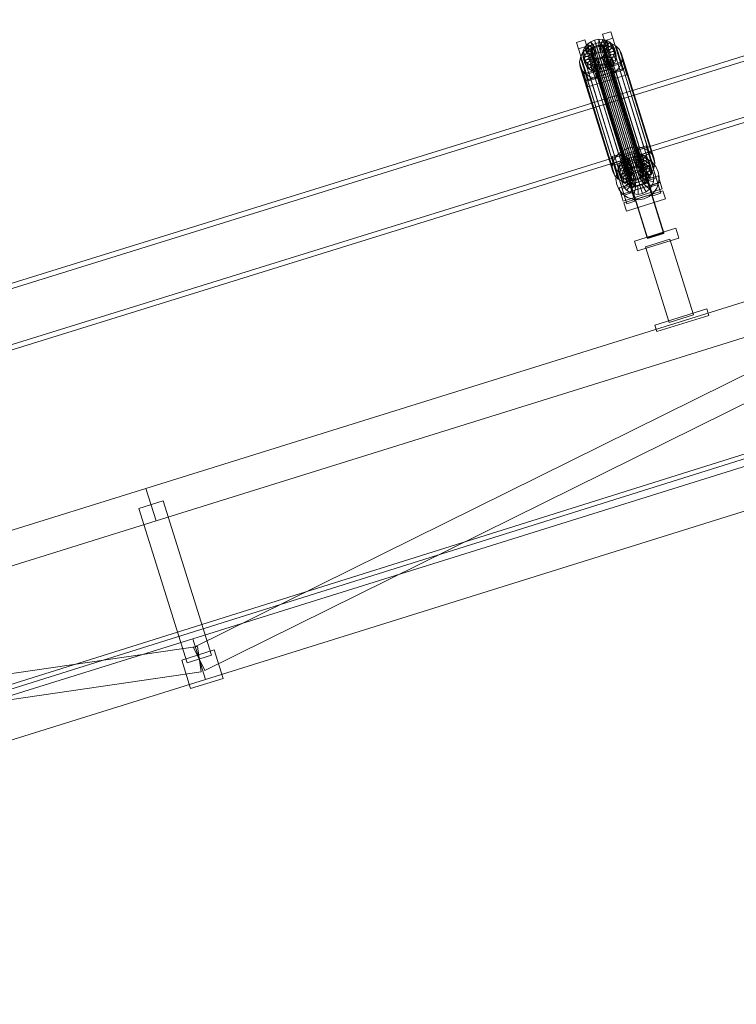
# Model space of a CAD drawing. Header units: millimetres. Extents: x -1970 to 61924, y -58230 to 6847.
# Tile 640 of 656: x 20336 to 21178, y 1349 to 2506. Entities that reach past the tile are written whole.
import ezdxf

# ---------------------------------------------------------------- set-up
doc = ezdxf.new("R2010")
doc.units = ezdxf.units.MM
doc.layers.add('COTAS_P', color=1, linetype='Continuous', lineweight=0)
doc.layers.add('lateral_C02', color=7, linetype='Continuous', lineweight=0)
doc.dimstyles.new('R19_100', dxfattribs={"dimtxt": 250, "dimasz": 150, "dimexe": 150, "dimexo": 80, "dimgap": 100, "dimtad": 1, "dimtih": 1, "dimtoh": 1, "dimdsep": 46, "dimcen": 0.09, "dimadec": 0, "dimazin": 0, "dimtfac": 1, "dimtdec": 4, "dimtofl": 0, "dimtmove": 0, "dimatfit": 3, "dimfxl": 1, "dimtolj": 1, "dimtzin": 0, "dimarcsym": 0})

# ---------------------------------------------------------------- blocks, each defined once
blk = doc.blocks.new('DIM_R26_4')
at = {"layer": 'COTAS_P'}
for p, q in [((15248.4, 1279.1), (24311.8, 4109.1)), ((24311.8, 4109.1), (24155.2, 4107.3)), ((24311.8, 4109.1), (24182.1, 4021.4)), ((24580.1, 3250), (24311.8, 4109.1)), ((15248.4, 1279.1), (15378.1, 1366.8)), ((15248.4, 1279.1), (15405, 1280.8)), ((15516.6, 420), (15248.4, 1279.1))]:
    blk.add_line(p, q, dxfattribs=at)
blk.add_text('9495 P', height=250, rotation=17.3406, dxfattribs=at).set_placement((19750.3, 2789.5))

msp = doc.modelspace()

# ---------------------------------------------------------------- linework, layer by layer
at = {"layer": 'lateral_C02'}
for p, q in [((15575.415, 232.817), (24634.01, 3078.273)), ((15576.913, 228.047), (24635.508, 3073.503)), ((21968.557, 2706.282), (21032.6, 2415.788)), ((21034.379, 2410.057), (21970.336, 2700.552)), ((21053.003, 2350.052), (21988.96, 2640.547)), ((21990.738, 2634.816), (21054.781, 2344.322)), ((21021.273, 2489.231), (21030.818, 2492.212)), ((21023.653, 2481.562), (21021.273, 2489.231)), ((21021.273, 2489.231), (21033.023, 2451.709)), ((21030.818, 2492.212), (21033.199, 2484.543)), ((21042.569, 2454.69), (21030.818, 2492.212)), ((20990.727, 2479.694), (21000.273, 2482.674)), ((20993.108, 2472.025), (20990.727, 2479.694)), ((20990.727, 2479.694), (21002.478, 2442.171)), ((21000.273, 2482.674), (21002.653, 2475.005)), ((21012.023, 2445.152), (21000.273, 2482.674)), ((21000.46, 2473.924), (21003.477, 2477.457)), ((21001.786, 2472.071), (21007.012, 2475.881)), ((21003.477, 2477.457), (21007.386, 2480.306)), ((21010.37, 2472.177), (21003.477, 2477.457)), ((21003.477, 2477.457), (21005.517, 2470.883)), ((21007.012, 2475.881), (21013.076, 2478.516)), ((21007.012, 2475.881), (21045.267, 2352.626)), ((21007.386, 2480.306), (21011.922, 2482.278)), ((21012.222, 2473.527), (21007.386, 2480.306)), ((21007.386, 2480.306), (21009.427, 2473.733)), ((21013.962, 2475.705), (21009.427, 2473.733)), ((21011.922, 2482.278), (21016.775, 2483.238)), ((21014.37, 2474.461), (21011.922, 2482.278)), ((21011.922, 2482.278), (21013.962, 2475.705)), ((21013.076, 2478.516), (21019.563, 2479.799)), ((21013.076, 2478.516), (21051.33, 2355.262)), ((21018.815, 2476.664), (21013.962, 2475.705)), ((21013.962, 2475.705), (21016.41, 2467.887)), ((21014.03, 2475.557), (21016.329, 2476.011)), ((21016.329, 2476.011), (21018.621, 2475.955)), ((21016.329, 2476.011), (21060.704, 2333.036)), ((21016.669, 2474.916), (21016.775, 2483.238)), ((21016.775, 2483.238), (21021.613, 2483.12)), ((21016.775, 2483.238), (21018.815, 2476.664)), ((21018.621, 2475.955), (21020.75, 2475.393)), ((21018.621, 2475.955), (21062.996, 2332.98)), ((21018.815, 2476.664), (21018.709, 2468.342)), ((21023.654, 2476.546), (21018.815, 2476.664)), ((21018.961, 2474.86), (21021.613, 2483.12)), ((21019.563, 2479.799), (21026.031, 2479.642)), ((21019.563, 2479.799), (21057.817, 2356.545)), ((21023.654, 2476.546), (21021.001, 2468.286)), ((21021.09, 2474.297), (21026.109, 2481.932)), ((21021.613, 2483.12), (21026.109, 2481.932)), ((21021.613, 2483.12), (21023.654, 2476.546)), ((21022.912, 2473.266), (21029.954, 2479.756)), ((21033.199, 2484.543), (21023.653, 2481.562)), ((21035.404, 2444.04), (21023.653, 2481.562)), ((21028.149, 2475.359), (21023.654, 2476.546)), ((21024.301, 2471.838), (21032.888, 2476.74)), ((21026.031, 2479.642), (21032.041, 2478.054)), ((21026.031, 2479.642), (21064.286, 2356.387)), ((21026.109, 2481.932), (21029.954, 2479.756)), ((21026.109, 2481.932), (21028.149, 2475.359)), ((21029.954, 2479.756), (21032.888, 2476.74)), ((21029.954, 2479.756), (21031.995, 2473.183)), ((21032.041, 2478.054), (21037.182, 2475.145)), ((21032.041, 2478.054), (21070.296, 2354.799)), ((21032.888, 2476.74), (21034.71, 2473.089)), ((21032.888, 2476.74), (21034.928, 2470.166)), ((21033.199, 2484.543), (21044.949, 2447.02)), ((21002.653, 2475.005), (20993.108, 2472.025)), ((21004.858, 2434.502), (20993.108, 2472.025)), ((20995.187, 2462.032), (20997.753, 2467.348)), ((20997.753, 2467.348), (21001.786, 2472.071)), ((20997.753, 2467.348), (21036.007, 2344.093)), ((20997.851, 2465.8), (20998.541, 2469.948)), ((21007.705, 2466.655), (20997.851, 2465.8)), ((20997.851, 2465.8), (20999.891, 2459.226)), ((20998.437, 2461.763), (20997.851, 2465.8)), ((21007.982, 2464.743), (20998.437, 2461.763)), ((20998.541, 2469.948), (21000.46, 2473.924)), ((21008.032, 2468.62), (20998.541, 2469.948)), ((20998.541, 2469.948), (21000.581, 2463.374)), ((21008.941, 2470.504), (21000.46, 2473.924)), ((21000.46, 2473.924), (21002.5, 2467.35)), ((21002.5, 2467.35), (21000.581, 2463.374)), ((21001.786, 2472.071), (21040.041, 2348.816)), ((21005.517, 2470.883), (21002.5, 2467.35)), ((21002.5, 2467.35), (21010.981, 2463.93)), ((21002.653, 2475.005), (21014.404, 2437.483)), ((21009.427, 2473.733), (21005.517, 2470.883)), ((21005.517, 2470.883), (21012.41, 2465.604)), ((21007.365, 2467.751), (21007.692, 2469.716)), ((21007.642, 2465.839), (21007.365, 2467.751)), ((21007.365, 2467.751), (21051.74, 2324.776)), ((21008.505, 2464.109), (21007.642, 2465.839)), ((21007.642, 2465.839), (21052.018, 2322.863)), ((21007.692, 2469.716), (21008.601, 2471.599)), ((21007.692, 2469.716), (21052.067, 2326.741)), ((21008.032, 2468.62), (21007.705, 2466.655)), ((21009.745, 2460.082), (21007.705, 2466.655)), ((21007.705, 2466.655), (21007.982, 2464.743)), ((21010.023, 2458.17), (21007.982, 2464.743)), ((21007.982, 2464.743), (21008.845, 2463.014)), ((21008.941, 2470.504), (21008.032, 2468.62)), ((21010.072, 2462.047), (21008.032, 2468.62)), ((21009.895, 2462.68), (21008.505, 2464.109)), ((21008.505, 2464.109), (21052.881, 2321.134)), ((21008.601, 2471.599), (21010.03, 2473.273)), ((21008.601, 2471.599), (21052.976, 2328.624)), ((21010.37, 2472.177), (21008.941, 2470.504)), ((21010.981, 2463.93), (21008.941, 2470.504)), ((21009.427, 2473.733), (21014.262, 2466.953)), ((21010.03, 2473.273), (21011.882, 2474.623)), ((21010.03, 2473.273), (21054.405, 2330.298)), ((21012.222, 2473.527), (21010.37, 2472.177)), ((21012.41, 2465.604), (21010.37, 2472.177)), ((21010.981, 2463.93), (21012.41, 2465.604)), ((21011.882, 2474.623), (21014.03, 2475.557)), ((21011.882, 2474.623), (21056.257, 2331.647)), ((21014.37, 2474.461), (21012.222, 2473.527)), ((21014.262, 2466.953), (21012.222, 2473.527)), ((21012.41, 2465.604), (21014.262, 2466.953)), ((21014.03, 2475.557), (21058.405, 2332.581)), ((21014.262, 2466.953), (21016.41, 2467.887)), ((21016.669, 2474.916), (21014.37, 2474.461)), ((21016.41, 2467.887), (21014.37, 2474.461)), ((21016.41, 2467.887), (21018.709, 2468.342)), ((21018.961, 2474.86), (21016.669, 2474.916)), ((21018.709, 2468.342), (21016.669, 2474.916)), ((21018.709, 2468.342), (21021.001, 2468.286)), ((21021.09, 2474.297), (21018.961, 2474.86)), ((21021.001, 2468.286), (21018.961, 2474.86)), ((21020.75, 2475.393), (21022.572, 2474.362)), ((21020.75, 2475.393), (21065.126, 2332.417)), ((21021.001, 2468.286), (21023.13, 2467.724)), ((21022.912, 2473.266), (21021.09, 2474.297)), ((21023.13, 2467.724), (21021.09, 2474.297)), ((21023.866, 2465.443), (21022.437, 2463.77)), ((21022.572, 2474.362), (21023.961, 2472.933)), ((21022.572, 2474.362), (21066.947, 2331.387)), ((21022.777, 2462.674), (21024.206, 2464.348)), ((21024.301, 2471.838), (21022.912, 2473.266)), ((21024.952, 2466.693), (21022.912, 2473.266)), ((21028.149, 2475.359), (21023.13, 2467.724)), ((21023.13, 2467.724), (21024.952, 2466.693)), ((21024.775, 2467.327), (21023.866, 2465.443)), ((21023.866, 2465.443), (21068.241, 2322.468)), ((21023.961, 2472.933), (21024.824, 2471.204)), ((21023.961, 2472.933), (21068.337, 2329.958)), ((21024.206, 2464.348), (21025.115, 2466.231)), ((21024.206, 2464.348), (21032.687, 2460.928)), ((21026.246, 2457.774), (21024.206, 2464.348)), ((21025.164, 2470.108), (21024.301, 2471.838)), ((21026.342, 2465.264), (21024.301, 2471.838)), ((21025.102, 2469.291), (21024.775, 2467.327)), ((21024.775, 2467.327), (21069.15, 2324.351)), ((21024.824, 2471.204), (21025.102, 2469.291)), ((21069.2, 2328.228), (21024.824, 2471.204)), ((21031.995, 2473.183), (21024.952, 2466.693)), ((21024.952, 2466.693), (21026.342, 2465.264)), ((21025.102, 2469.291), (21069.477, 2326.316)), ((21025.115, 2466.231), (21025.442, 2468.196)), ((21025.115, 2466.231), (21034.606, 2464.904)), ((21027.155, 2459.657), (21025.115, 2466.231)), ((21034.71, 2473.089), (21025.164, 2470.108)), ((21025.164, 2470.108), (21027.204, 2463.534)), ((21025.442, 2468.196), (21025.164, 2470.108)), ((21025.442, 2468.196), (21035.296, 2469.051)), ((21027.482, 2461.622), (21025.442, 2468.196)), ((21034.928, 2470.166), (21026.342, 2465.264)), ((21026.342, 2465.264), (21027.204, 2463.534)), ((21027.204, 2463.534), (21036.75, 2466.515)), ((21031.995, 2473.183), (21028.149, 2475.359)), ((21034.928, 2470.166), (21031.995, 2473.183)), ((21034.606, 2464.904), (21032.687, 2460.928)), ((21035.296, 2469.051), (21034.606, 2464.904)), ((21034.606, 2464.904), (21036.646, 2458.33)), ((21036.75, 2466.515), (21034.71, 2473.089)), ((21034.71, 2473.089), (21035.296, 2469.051)), ((21036.75, 2466.515), (21034.928, 2470.166)), ((21035.296, 2469.051), (21037.336, 2462.478)), ((21037.336, 2462.478), (21036.75, 2466.515)), ((21037.182, 2475.145), (21041.104, 2471.112)), ((21037.182, 2475.145), (21075.437, 2351.89)), ((21041.104, 2471.112), (21043.539, 2466.231)), ((21041.104, 2471.112), (21079.358, 2347.858)), ((21043.539, 2466.231), (21044.322, 2460.834)), ((21081.794, 2342.977), (21043.539, 2466.231)), ((20994.265, 2456.487), (20995.187, 2462.032)), ((20995.048, 2451.09), (20994.265, 2456.487)), ((20994.265, 2456.487), (21032.52, 2333.233)), ((20995.187, 2462.032), (21033.442, 2338.778)), ((20998.437, 2461.763), (21000.477, 2455.189)), ((21000.259, 2458.111), (20998.437, 2461.763)), ((20999.125, 2442.841), (21044.943, 2457.147)), ((21000.581, 2463.374), (20999.891, 2459.226)), ((20999.891, 2459.226), (21009.745, 2460.082)), ((20999.891, 2459.226), (21000.477, 2455.189)), ((21008.845, 2463.014), (21000.259, 2458.111)), ((21000.259, 2458.111), (21002.299, 2451.538)), ((21003.192, 2455.095), (21000.259, 2458.111)), ((21000.477, 2455.189), (21010.023, 2458.17)), ((21000.477, 2455.189), (21002.299, 2451.538)), ((21000.581, 2463.374), (21010.072, 2462.047)), ((21002.299, 2451.538), (21010.886, 2456.44)), ((21010.235, 2461.585), (21003.192, 2455.095)), ((21003.192, 2455.095), (21005.233, 2448.521)), ((21007.038, 2452.919), (21003.192, 2455.095)), ((21005.233, 2448.521), (21012.275, 2455.011)), ((21012.056, 2460.554), (21007.038, 2452.919)), ((21007.038, 2452.919), (21009.078, 2446.345)), ((21011.533, 2451.731), (21007.038, 2452.919)), ((21010.886, 2456.44), (21008.845, 2463.014)), ((21008.845, 2463.014), (21010.235, 2461.585)), ((21009.078, 2446.345), (21014.097, 2453.98)), ((21009.745, 2460.082), (21010.072, 2462.047)), ((21010.023, 2458.17), (21009.745, 2460.082)), ((21011.716, 2461.65), (21009.895, 2462.68)), ((21009.895, 2462.68), (21054.27, 2319.705)), ((21010.886, 2456.44), (21010.023, 2458.17)), ((21010.072, 2462.047), (21010.981, 2463.93)), ((21012.275, 2455.011), (21010.235, 2461.585)), ((21010.235, 2461.585), (21012.056, 2460.554)), ((21012.275, 2455.011), (21010.886, 2456.44)), ((21014.186, 2459.991), (21011.533, 2451.731)), ((21013.846, 2461.087), (21011.716, 2461.65)), ((21011.716, 2461.65), (21056.092, 2318.674)), ((21014.097, 2453.98), (21012.056, 2460.554)), ((21012.056, 2460.554), (21014.186, 2459.991)), ((21014.097, 2453.98), (21012.275, 2455.011)), ((21013.573, 2445.158), (21016.226, 2453.418)), ((21016.138, 2461.031), (21013.846, 2461.087)), ((21013.846, 2461.087), (21058.221, 2318.112)), ((21016.226, 2453.418), (21014.097, 2453.98)), ((21016.226, 2453.418), (21014.186, 2459.991)), ((21014.186, 2459.991), (21016.478, 2459.936)), ((21018.436, 2461.486), (21016.138, 2461.031)), ((21016.138, 2461.031), (21060.513, 2318.056)), ((21018.518, 2453.362), (21016.226, 2453.418)), ((21016.478, 2459.936), (21016.372, 2451.613)), ((21021.225, 2452.573), (21016.372, 2451.613)), ((21016.478, 2459.936), (21018.777, 2460.39)), ((21018.518, 2453.362), (21016.478, 2459.936)), ((21018.412, 2445.04), (21018.518, 2453.362)), ((21020.585, 2462.42), (21018.436, 2461.486)), ((21018.436, 2461.486), (21062.812, 2318.51)), ((21020.817, 2453.817), (21018.518, 2453.362)), ((21018.777, 2460.39), (21020.925, 2461.324)), ((21018.777, 2460.39), (21021.225, 2452.573)), ((21020.817, 2453.817), (21018.777, 2460.39)), ((21022.437, 2463.77), (21020.585, 2462.42)), ((21020.585, 2462.42), (21064.96, 2319.444)), ((21022.965, 2454.751), (21020.817, 2453.817)), ((21023.265, 2445.999), (21020.817, 2453.817)), ((21020.925, 2461.324), (21022.777, 2462.674)), ((21020.925, 2461.324), (21025.76, 2454.545)), ((21022.965, 2454.751), (21020.925, 2461.324)), ((21025.76, 2454.545), (21021.225, 2452.573)), ((21021.225, 2452.573), (21023.265, 2445.999)), ((21022.437, 2463.77), (21066.812, 2320.794)), ((21022.777, 2462.674), (21029.67, 2457.394)), ((21024.817, 2456.1), (21022.777, 2462.674)), ((21024.817, 2456.1), (21022.965, 2454.751)), ((21027.8, 2447.971), (21022.965, 2454.751)), ((21026.246, 2457.774), (21024.817, 2456.1)), ((21031.71, 2450.821), (21024.817, 2456.1)), ((21029.67, 2457.394), (21025.76, 2454.545)), ((21025.76, 2454.545), (21027.8, 2447.971)), ((21027.155, 2459.657), (21026.246, 2457.774)), ((21034.727, 2454.354), (21026.246, 2457.774)), ((21027.482, 2461.622), (21027.155, 2459.657)), ((21036.646, 2458.33), (21027.155, 2459.657)), ((21027.204, 2463.534), (21027.482, 2461.622)), ((21037.336, 2462.478), (21027.482, 2461.622)), ((21032.687, 2460.928), (21029.67, 2457.394)), ((21029.67, 2457.394), (21031.71, 2450.821)), ((21031.71, 2450.821), (21034.727, 2454.354)), ((21032.687, 2460.928), (21034.727, 2454.354)), ((21042.569, 2454.69), (21033.023, 2451.709)), ((21034.727, 2454.354), (21036.646, 2458.33)), ((21036.646, 2458.33), (21037.336, 2462.478)), ((21043.4, 2455.289), (21040.835, 2449.974)), ((21044.949, 2447.02), (21042.569, 2454.69)), ((21044.322, 2460.834), (21043.4, 2455.289)), ((21043.4, 2455.289), (21081.655, 2332.035)), ((21044.322, 2460.834), (21082.577, 2337.58)), ((21044.943, 2457.147), (21047.323, 2449.478)), ((21047.391, 2449.33), (21044.943, 2457.147)), ((20997.484, 2446.209), (20995.048, 2451.09)), ((20995.048, 2451.09), (21033.303, 2327.836)), ((21001.405, 2442.177), (20997.484, 2446.209)), ((20997.484, 2446.209), (21035.738, 2322.955)), ((21001.505, 2435.171), (20999.125, 2442.841)), ((20999.125, 2442.841), (21001.573, 2435.023)), ((21006.546, 2439.268), (21001.405, 2442.177)), ((21001.405, 2442.177), (21039.66, 2318.922)), ((21047.323, 2449.478), (21001.505, 2435.171)), ((21047.391, 2449.33), (21001.573, 2435.023)), ((21002.299, 2451.538), (21005.233, 2448.521)), ((21012.023, 2445.152), (21002.478, 2442.171)), ((21002.478, 2442.171), (21004.858, 2434.502)), ((21003.953, 2427.354), (21049.771, 2441.661)), ((21005.233, 2448.521), (21009.078, 2446.345)), ((21009.078, 2446.345), (21013.573, 2445.158)), ((21011.533, 2451.731), (21013.573, 2445.158)), ((21016.372, 2451.613), (21011.533, 2451.731)), ((21014.404, 2437.483), (21012.023, 2445.152)), ((21013.573, 2445.158), (21018.412, 2445.04)), ((21013.64, 2443.3), (21032.731, 2449.262)), ((21013.716, 2443.057), (21013.64, 2443.3)), ((21074.033, 2249.895), (21013.64, 2443.3)), ((21032.807, 2449.018), (21013.716, 2443.057)), ((21074.109, 2249.652), (21013.716, 2443.057)), ((21016.372, 2451.613), (21018.412, 2445.04)), ((21018.412, 2445.04), (21023.265, 2445.999)), ((21023.265, 2445.999), (21027.8, 2447.971)), ((21031.575, 2441.441), (21025.512, 2438.805)), ((21027.8, 2447.971), (21031.71, 2450.821)), ((21036.801, 2445.251), (21031.575, 2441.441)), ((21031.575, 2441.441), (21069.83, 2318.187)), ((21032.731, 2449.262), (21032.807, 2449.018)), ((21093.124, 2255.857), (21032.731, 2449.262)), ((21032.807, 2449.018), (21093.2, 2255.613)), ((21033.023, 2451.709), (21035.404, 2444.04)), ((21035.404, 2444.04), (21044.949, 2447.02)), ((21040.835, 2449.974), (21036.801, 2445.251)), ((21036.801, 2445.251), (21075.056, 2321.996)), ((21040.835, 2449.974), (21079.089, 2326.719)), ((21047.323, 2449.478), (21049.771, 2441.661)), ((21049.771, 2441.661), (21047.391, 2449.33)), ((21003.953, 2427.354), (21001.505, 2435.171)), ((21001.573, 2435.023), (21003.953, 2427.354)), ((21004.858, 2434.502), (21014.404, 2437.483)), ((21012.556, 2437.68), (21006.546, 2439.268)), ((21006.546, 2439.268), (21044.801, 2316.013)), ((21019.025, 2437.522), (21012.556, 2437.68)), ((21012.556, 2437.68), (21050.811, 2314.426)), ((21025.512, 2438.805), (21019.025, 2437.522)), ((21019.025, 2437.522), (21057.279, 2314.268)), ((21025.512, 2438.805), (21063.766, 2315.551)), ((21032.6, 2415.788), (20096.643, 2125.293)), ((20098.422, 2119.563), (21034.379, 2410.057)), ((21053.003, 2350.052), (21032.6, 2415.788)), ((21032.6, 2415.788), (21034.379, 2410.057)), ((21034.379, 2410.057), (21054.781, 2344.322)), ((20117.046, 2059.557), (21053.003, 2350.052)), ((21032.382, 2345.483), (21041.928, 2348.464)), ((21040.041, 2348.816), (21036.007, 2344.093)), ((21045.267, 2352.626), (21040.041, 2348.816)), ((21041.928, 2348.464), (21044.308, 2340.795)), ((21053.678, 2310.941), (21041.928, 2348.464)), ((21051.33, 2355.262), (21045.267, 2352.626)), ((21057.817, 2356.545), (21051.33, 2355.262)), ((21053.577, 2348.068), (21058.43, 2349.027)), ((21064.286, 2356.387), (21057.817, 2356.545)), ((21058.324, 2340.705), (21058.43, 2349.027)), ((21058.43, 2349.027), (21063.269, 2348.909)), ((21058.43, 2349.027), (21060.47, 2342.454)), ((21060.616, 2340.649), (21063.269, 2348.909)), ((21062.928, 2355.021), (21072.473, 2358.001)), ((21065.308, 2347.352), (21062.928, 2355.021)), ((21062.928, 2355.021), (21074.679, 2317.498)), ((21063.269, 2348.909), (21067.764, 2347.722)), ((21063.269, 2348.909), (21065.309, 2342.336)), ((21070.296, 2354.799), (21064.286, 2356.387)), ((21074.854, 2350.332), (21065.308, 2347.352)), ((21075.437, 2351.89), (21070.296, 2354.799)), ((21072.473, 2358.001), (21074.854, 2350.332)), ((21084.224, 2320.479), (21072.473, 2358.001)), ((21074.854, 2350.332), (21086.604, 2312.81)), ((21079.358, 2347.858), (21075.437, 2351.89)), ((21054.781, 2344.322), (20118.824, 2053.827)), ((21034.763, 2337.814), (21032.382, 2345.483)), ((21032.382, 2345.483), (21044.133, 2307.961)), ((21033.442, 2338.778), (21032.52, 2333.233)), ((21036.007, 2344.093), (21033.442, 2338.778)), ((21044.308, 2340.795), (21034.763, 2337.814)), ((21046.513, 2300.292), (21034.763, 2337.814)), ((21035.451, 2335.772), (21044.997, 2338.752)), ((21039.854, 2331.867), (21043.673, 2337.288)), ((21040.196, 2335.737), (21042.115, 2339.713)), ((21042.115, 2339.713), (21045.132, 2343.246)), ((21050.596, 2336.293), (21042.115, 2339.713)), ((21042.115, 2339.713), (21044.155, 2333.14)), ((21043.673, 2337.288), (21048.764, 2341.536)), ((21044.308, 2340.795), (21056.059, 2303.272)), ((21059.303, 2292.934), (21044.997, 2338.752)), ((21045.132, 2343.246), (21049.042, 2346.096)), ((21052.025, 2337.967), (21045.132, 2343.246)), ((21045.132, 2343.246), (21047.172, 2336.673)), ((21051.082, 2339.522), (21047.172, 2336.673)), ((21048.764, 2341.536), (21054.781, 2344.322)), ((21049.042, 2346.096), (21053.577, 2348.068)), ((21053.877, 2339.317), (21049.042, 2346.096)), ((21049.042, 2346.096), (21051.082, 2339.522)), ((21052.025, 2337.967), (21050.596, 2336.293)), ((21055.617, 2341.494), (21051.082, 2339.522)), ((21051.082, 2339.522), (21055.917, 2332.743)), ((21053.877, 2339.317), (21052.025, 2337.967)), ((21054.065, 2331.393), (21052.025, 2337.967)), ((21052.188, 2336.129), (21056.689, 2338.212)), ((21056.025, 2340.251), (21053.577, 2348.068)), ((21053.577, 2348.068), (21055.617, 2341.494)), ((21056.025, 2340.251), (21053.877, 2339.317)), ((21055.917, 2332.743), (21053.877, 2339.317)), ((21054.781, 2344.322), (21061.314, 2345.455)), ((21060.47, 2342.454), (21055.617, 2341.494)), ((21055.617, 2341.494), (21058.065, 2333.677)), ((21058.324, 2340.705), (21056.025, 2340.251)), ((21058.065, 2333.677), (21056.025, 2340.251)), ((21056.689, 2338.212), (21061.576, 2339.06)), ((21059.669, 2328.667), (21056.689, 2338.212)), ((21060.616, 2340.649), (21058.324, 2340.705)), ((21060.364, 2334.131), (21058.324, 2340.705)), ((21060.47, 2342.454), (21060.364, 2334.131)), ((21065.309, 2342.336), (21060.47, 2342.454)), ((21062.745, 2340.087), (21060.616, 2340.649)), ((21062.656, 2334.076), (21060.616, 2340.649)), ((21061.314, 2345.455), (21067.918, 2344.859)), ((21061.984, 2329.069), (21061.576, 2339.06)), ((21061.576, 2339.06), (21066.516, 2338.614)), ((21065.309, 2342.336), (21062.656, 2334.076)), ((21062.745, 2340.087), (21067.764, 2347.722)), ((21064.567, 2339.056), (21062.745, 2340.087)), ((21064.785, 2333.513), (21062.745, 2340.087)), ((21064.324, 2328.857), (21066.516, 2338.614)), ((21064.567, 2339.056), (21071.609, 2345.546)), ((21065.956, 2337.627), (21064.567, 2339.056)), ((21066.607, 2332.482), (21064.567, 2339.056)), ((21069.804, 2341.148), (21064.785, 2333.513)), ((21077.059, 2309.829), (21065.308, 2347.352)), ((21069.804, 2341.148), (21065.309, 2342.336)), ((21065.956, 2337.627), (21074.543, 2342.529)), ((21066.819, 2335.898), (21065.956, 2337.627)), ((21067.997, 2331.053), (21065.956, 2337.627)), ((21065.997, 2345.309), (21075.542, 2348.29)), ((21065.997, 2345.309), (21080.303, 2299.491)), ((21066.516, 2338.614), (21071.172, 2336.905)), ((21066.53, 2328.048), (21071.172, 2336.905)), ((21073.65, 2338.972), (21066.607, 2332.482)), ((21076.365, 2338.878), (21066.819, 2335.898)), ((21067.764, 2347.722), (21071.609, 2345.546)), ((21067.764, 2347.722), (21069.804, 2341.148)), ((21067.918, 2344.859), (21074.143, 2342.573)), ((21073.65, 2338.972), (21069.804, 2341.148)), ((21071.172, 2336.905), (21075.227, 2334.049)), ((21071.609, 2345.546), (21074.543, 2342.529)), ((21071.609, 2345.546), (21073.65, 2338.972)), ((21076.583, 2335.956), (21073.65, 2338.972)), ((21074.143, 2342.573), (21079.564, 2338.755)), ((21074.543, 2342.529), (21076.365, 2338.878)), ((21074.543, 2342.529), (21076.583, 2335.956)), ((21089.849, 2302.471), (21075.542, 2348.29)), ((21078.405, 2332.304), (21076.365, 2338.878)), ((21076.365, 2338.878), (21076.951, 2334.841)), ((21081.794, 2342.977), (21079.358, 2347.858)), ((21079.564, 2338.755), (21083.812, 2333.664)), ((21081.655, 2332.035), (21082.577, 2337.58)), ((21082.577, 2337.58), (21081.794, 2342.977)), ((21032.52, 2333.233), (21033.303, 2327.836)), ((21033.303, 2327.836), (21035.738, 2322.955)), ((21035.451, 2335.772), (21049.758, 2289.953)), ((21036.973, 2319.039), (21037.569, 2325.643)), ((21037.569, 2325.643), (21039.854, 2331.867)), ((21039.506, 2331.589), (21040.196, 2335.737)), ((21049.36, 2332.445), (21039.506, 2331.589)), ((21039.506, 2331.589), (21041.546, 2325.016)), ((21040.092, 2327.552), (21039.506, 2331.589)), ((21049.637, 2330.533), (21040.092, 2327.552)), ((21040.092, 2327.552), (21042.132, 2320.979)), ((21041.914, 2323.901), (21040.092, 2327.552)), ((21049.687, 2334.41), (21040.196, 2335.737)), ((21040.196, 2335.737), (21042.236, 2329.164)), ((21042.236, 2329.164), (21041.546, 2325.016)), ((21041.546, 2325.016), (21051.4, 2325.871)), ((21050.5, 2328.803), (21041.914, 2323.901)), ((21044.155, 2333.14), (21042.236, 2329.164)), ((21042.236, 2329.164), (21051.727, 2327.836)), ((21043.814, 2324.24), (21045.523, 2328.896)), ((21047.172, 2336.673), (21044.155, 2333.14)), ((21044.155, 2333.14), (21052.636, 2329.72)), ((21051.89, 2327.374), (21044.847, 2320.884)), ((21045.523, 2328.896), (21048.379, 2332.951)), ((21054.38, 2324.254), (21045.523, 2328.896)), ((21047.172, 2336.673), (21054.065, 2331.393)), ((21048.379, 2332.951), (21052.188, 2336.129)), ((21055.733, 2326.175), (21048.379, 2332.951)), ((21053.712, 2326.343), (21048.693, 2318.708)), ((21049.687, 2334.41), (21049.36, 2332.445)), ((21051.4, 2325.871), (21049.36, 2332.445)), ((21049.36, 2332.445), (21049.637, 2330.533)), ((21051.678, 2323.959), (21049.637, 2330.533)), ((21049.637, 2330.533), (21050.5, 2328.803)), ((21050.596, 2336.293), (21049.687, 2334.41)), ((21051.727, 2327.836), (21049.687, 2334.41)), ((21052.541, 2322.23), (21050.5, 2328.803)), ((21050.5, 2328.803), (21051.89, 2327.374)), ((21052.636, 2329.72), (21050.596, 2336.293)), ((21051.4, 2325.871), (21051.727, 2327.836)), ((21051.678, 2323.959), (21051.4, 2325.871)), ((21051.727, 2327.836), (21052.636, 2329.72)), ((21052.067, 2326.741), (21051.74, 2324.776)), ((21053.93, 2320.801), (21051.89, 2327.374)), ((21051.89, 2327.374), (21053.712, 2326.343)), ((21052.976, 2328.624), (21052.067, 2326.741)), ((21057.537, 2327.68), (21052.188, 2336.129)), ((21052.636, 2329.72), (21054.065, 2331.393)), ((21054.405, 2330.298), (21052.976, 2328.624)), ((21055.841, 2325.781), (21053.188, 2317.521)), ((21055.752, 2319.77), (21053.712, 2326.343)), ((21053.712, 2326.343), (21055.841, 2325.781)), ((21054.065, 2331.393), (21055.917, 2332.743)), ((21054.38, 2324.254), (21055.733, 2326.175)), ((21056.257, 2331.647), (21054.405, 2330.298)), ((21055.733, 2326.175), (21057.537, 2327.68)), ((21057.881, 2319.207), (21055.841, 2325.781)), ((21055.841, 2325.781), (21058.133, 2325.725)), ((21055.917, 2332.743), (21058.065, 2333.677)), ((21058.405, 2332.581), (21056.257, 2331.647)), ((21057.537, 2327.68), (21059.669, 2328.667)), ((21058.133, 2325.725), (21058.027, 2317.403)), ((21058.065, 2333.677), (21060.364, 2334.131)), ((21058.133, 2325.725), (21060.432, 2326.18)), ((21060.173, 2319.151), (21058.133, 2325.725)), ((21060.704, 2333.036), (21058.405, 2332.581)), ((21059.669, 2328.667), (21061.984, 2329.069)), ((21060.364, 2334.131), (21062.656, 2334.076)), ((21060.432, 2326.18), (21062.58, 2327.114)), ((21060.432, 2326.18), (21062.88, 2318.362)), ((21062.472, 2319.606), (21060.432, 2326.18)), ((21062.996, 2332.98), (21060.704, 2333.036)), ((21061.984, 2329.069), (21064.324, 2328.857)), ((21062.58, 2327.114), (21064.432, 2328.463)), ((21062.58, 2327.114), (21067.415, 2320.334)), ((21064.62, 2320.54), (21062.58, 2327.114)), ((21062.656, 2334.076), (21064.785, 2333.513)), ((21065.126, 2332.417), (21062.996, 2332.98)), ((21064.324, 2328.857), (21066.53, 2328.048)), ((21064.432, 2328.463), (21065.861, 2330.137)), ((21064.432, 2328.463), (21071.325, 2323.184)), ((21066.472, 2321.89), (21064.432, 2328.463)), ((21064.785, 2333.513), (21066.607, 2332.482)), ((21066.947, 2331.387), (21065.126, 2332.417)), ((21065.861, 2330.137), (21066.77, 2332.02)), ((21065.861, 2330.137), (21074.342, 2326.717)), ((21067.901, 2323.563), (21065.861, 2330.137)), ((21066.53, 2328.048), (21068.451, 2326.695)), ((21066.607, 2332.482), (21067.997, 2331.053)), ((21066.77, 2332.02), (21067.097, 2333.985)), ((21066.77, 2332.02), (21076.261, 2330.693)), ((21068.81, 2325.447), (21066.77, 2332.02)), ((21066.819, 2335.898), (21068.86, 2329.324)), ((21067.097, 2333.985), (21066.819, 2335.898)), ((21068.337, 2329.958), (21066.947, 2331.387)), ((21067.097, 2333.985), (21076.951, 2334.841)), ((21069.137, 2327.412), (21067.097, 2333.985)), ((21068.81, 2325.447), (21067.901, 2323.563)), ((21076.583, 2335.956), (21067.997, 2331.053)), ((21067.997, 2331.053), (21068.86, 2329.324)), ((21069.2, 2328.228), (21068.337, 2329.958)), ((21068.451, 2326.695), (21075.227, 2334.049)), ((21068.451, 2326.695), (21069.956, 2324.891)), ((21069.137, 2327.412), (21068.81, 2325.447)), ((21078.301, 2324.119), (21068.81, 2325.447)), ((21068.86, 2329.324), (21078.405, 2332.304)), ((21068.86, 2329.324), (21069.137, 2327.412)), ((21078.991, 2328.267), (21069.137, 2327.412)), ((21069.15, 2324.351), (21069.477, 2326.316)), ((21069.477, 2326.316), (21069.2, 2328.228)), ((21069.956, 2324.891), (21078.405, 2330.24)), ((21080.488, 2325.739), (21070.943, 2322.759)), ((21074.342, 2326.717), (21071.325, 2323.184)), ((21076.261, 2330.693), (21074.342, 2326.717)), ((21074.342, 2326.717), (21076.382, 2320.143)), ((21075.056, 2321.996), (21079.089, 2326.719)), ((21075.227, 2334.049), (21078.405, 2330.24)), ((21076.951, 2334.841), (21076.261, 2330.693)), ((21076.261, 2330.693), (21078.301, 2324.119)), ((21078.405, 2332.304), (21076.583, 2335.956)), ((21076.951, 2334.841), (21078.991, 2328.267)), ((21078.301, 2324.119), (21078.991, 2328.267)), ((21078.991, 2328.267), (21078.405, 2332.304)), ((21078.405, 2330.24), (21080.488, 2325.739)), ((21079.089, 2326.719), (21081.655, 2332.035)), ((21080.488, 2325.739), (21081.336, 2320.852)), ((21083.812, 2333.664), (21086.597, 2327.647)), ((21086.597, 2327.647), (21087.731, 2321.113)), ((21035.738, 2322.955), (21039.66, 2318.922)), ((21038.106, 2312.506), (21036.973, 2319.039)), ((21039.66, 2318.922), (21044.801, 2316.013)), ((21040.78, 2308.63), (21086.598, 2322.937)), ((21041.546, 2325.016), (21042.132, 2320.979)), ((21041.914, 2323.901), (21043.954, 2317.327)), ((21044.847, 2320.884), (21041.914, 2323.901)), ((21042.132, 2320.979), (21051.678, 2323.959)), ((21042.132, 2320.979), (21043.954, 2317.327)), ((21088.978, 2315.267), (21043.16, 2300.961)), ((21089.046, 2315.119), (21043.228, 2300.813)), ((21043.368, 2319.3), (21043.814, 2324.24)), ((21053.359, 2319.708), (21043.368, 2319.3)), ((21044.215, 2314.413), (21043.368, 2319.3)), ((21053.571, 2322.048), (21043.814, 2324.24)), ((21043.954, 2317.327), (21052.541, 2322.23)), ((21043.954, 2317.327), (21046.888, 2314.311)), ((21053.761, 2317.394), (21044.215, 2314.413)), ((21046.299, 2309.912), (21044.215, 2314.413)), ((21044.801, 2316.013), (21050.811, 2314.426)), ((21044.847, 2320.884), (21046.888, 2314.311)), ((21048.693, 2318.708), (21044.847, 2320.884)), ((21054.748, 2315.261), (21046.299, 2309.912)), ((21046.888, 2314.311), (21053.93, 2320.801)), ((21046.888, 2314.311), (21050.733, 2312.135)), ((21048.693, 2318.708), (21050.733, 2312.135)), ((21053.188, 2317.521), (21048.693, 2318.708)), ((21050.733, 2312.135), (21055.752, 2319.77)), ((21050.811, 2314.426), (21057.279, 2314.268)), ((21052.541, 2322.23), (21051.678, 2323.959)), ((21051.74, 2324.776), (21052.018, 2322.863)), ((21052.018, 2322.863), (21052.881, 2321.134)), ((21053.93, 2320.801), (21052.541, 2322.23)), ((21052.881, 2321.134), (21054.27, 2319.705)), ((21053.188, 2317.521), (21055.229, 2310.947)), ((21058.027, 2317.403), (21053.188, 2317.521)), ((21053.359, 2319.708), (21053.571, 2322.048)), ((21053.761, 2317.394), (21053.359, 2319.708)), ((21053.571, 2322.048), (21054.38, 2324.254)), ((21054.748, 2315.261), (21053.761, 2317.394)), ((21055.752, 2319.77), (21053.93, 2320.801)), ((21054.27, 2319.705), (21056.092, 2318.674)), ((21056.253, 2313.457), (21054.748, 2315.261)), ((21055.21, 2309.364), (21074.301, 2315.326)), ((21055.229, 2310.947), (21057.881, 2319.207)), ((21074.548, 2314.533), (21055.458, 2308.571)), ((21057.881, 2319.207), (21055.752, 2319.77)), ((21056.092, 2318.674), (21058.221, 2318.112)), ((21057.279, 2314.268), (21063.766, 2315.551)), ((21060.173, 2319.151), (21057.881, 2319.207)), ((21062.88, 2318.362), (21058.027, 2317.403)), ((21058.027, 2317.403), (21060.067, 2310.829)), ((21058.221, 2318.112), (21060.513, 2318.056)), ((21060.067, 2310.829), (21060.173, 2319.151)), ((21062.472, 2319.606), (21060.173, 2319.151)), ((21060.513, 2318.056), (21062.812, 2318.51)), ((21064.62, 2320.54), (21062.472, 2319.606)), ((21064.92, 2311.789), (21062.472, 2319.606)), ((21062.812, 2318.51), (21064.96, 2319.444)), ((21067.415, 2320.334), (21062.88, 2318.362)), ((21062.88, 2318.362), (21064.92, 2311.789)), ((21063.766, 2315.551), (21069.83, 2318.187)), ((21066.472, 2321.89), (21064.62, 2320.54)), ((21069.456, 2313.761), (21064.62, 2320.54)), ((21064.92, 2311.789), (21069.456, 2313.761)), ((21064.96, 2319.444), (21066.812, 2320.794)), ((21067.901, 2323.563), (21066.472, 2321.89)), ((21073.365, 2316.61), (21066.472, 2321.89)), ((21066.812, 2320.794), (21068.241, 2322.468)), ((21068.97, 2313.977), (21067.166, 2312.472)), ((21071.325, 2323.184), (21067.415, 2320.334)), ((21067.415, 2320.334), (21069.456, 2313.761)), ((21076.382, 2320.143), (21067.901, 2323.563)), ((21068.241, 2322.468), (21069.15, 2324.351)), ((21070.323, 2315.898), (21068.97, 2313.977)), ((21068.97, 2313.977), (21076.324, 2307.201)), ((21069.456, 2313.761), (21073.365, 2316.61)), ((21069.83, 2318.187), (21075.056, 2321.996)), ((21069.956, 2324.891), (21070.943, 2322.759)), ((21071.133, 2318.104), (21070.323, 2315.898)), ((21070.323, 2315.898), (21079.181, 2311.256)), ((21070.943, 2322.759), (21071.344, 2320.444)), ((21071.344, 2320.444), (21071.133, 2318.104)), ((21071.133, 2318.104), (21080.89, 2315.912)), ((21071.325, 2323.184), (21073.365, 2316.61)), ((21071.344, 2320.444), (21081.336, 2320.852)), ((21073.365, 2316.61), (21076.382, 2320.143)), ((21074.301, 2315.326), (21074.548, 2314.533)), ((21092.81, 2256.06), (21074.301, 2315.326)), ((21074.548, 2314.533), (21093.057, 2255.268)), ((21084.224, 2320.479), (21074.679, 2317.498)), ((21074.679, 2317.498), (21077.059, 2309.829)), ((21076.382, 2320.143), (21078.301, 2324.119)), ((21080.89, 2315.912), (21079.181, 2311.256)), ((21081.336, 2320.852), (21080.89, 2315.912)), ((21086.604, 2312.81), (21084.224, 2320.479)), ((21087.134, 2314.51), (21084.849, 2308.285)), ((21086.598, 2322.937), (21088.978, 2315.267)), ((21089.046, 2315.119), (21086.598, 2322.937)), ((21087.731, 2321.113), (21087.134, 2314.51)), ((21088.978, 2315.267), (21091.426, 2307.45)), ((21091.426, 2307.45), (21089.046, 2315.119)), ((20484.747, 1955.55), (21630.207, 2313.212)), ((20540.683, 1768.538), (21629.513, 2307.564)), ((21040.892, 2306.488), (21038.106, 2312.506)), ((21043.16, 2300.961), (21040.78, 2308.63)), ((21040.78, 2308.63), (21043.228, 2300.813)), ((21045.14, 2301.397), (21040.892, 2306.488)), ((21053.678, 2310.941), (21044.133, 2307.961)), ((21044.133, 2307.961), (21046.513, 2300.292)), ((21045.608, 2293.144), (21091.426, 2307.45)), ((21046.298, 2290.968), (21092.116, 2305.275)), ((21049.477, 2306.104), (21046.299, 2309.912)), ((21046.513, 2300.292), (21056.059, 2303.272)), ((21056.253, 2313.457), (21049.477, 2306.104)), ((21053.532, 2303.247), (21049.477, 2306.104)), ((21050.733, 2312.135), (21055.229, 2310.947)), ((21058.174, 2312.105), (21053.532, 2303.247)), ((21058.188, 2301.538), (21053.532, 2303.247)), ((21056.059, 2303.272), (21053.678, 2310.941)), ((21055.458, 2308.571), (21055.21, 2309.364)), ((21073.719, 2250.098), (21055.21, 2309.364)), ((21055.229, 2310.947), (21060.067, 2310.829)), ((21073.966, 2249.305), (21055.458, 2308.571)), ((21058.174, 2312.105), (21056.253, 2313.457)), ((21060.379, 2311.295), (21058.174, 2312.105)), ((21060.379, 2311.295), (21058.188, 2301.538)), ((21060.067, 2310.829), (21064.92, 2311.789)), ((21062.719, 2311.084), (21060.379, 2311.295)), ((21065.034, 2311.485), (21062.719, 2311.084)), ((21062.719, 2311.084), (21063.128, 2301.092)), ((21067.166, 2312.472), (21065.034, 2311.485)), ((21065.034, 2311.485), (21068.015, 2301.94)), ((21067.166, 2312.472), (21072.516, 2304.023)), ((21072.516, 2304.023), (21068.015, 2301.94)), ((21076.324, 2307.201), (21072.516, 2304.023)), ((21081.031, 2302.864), (21075.94, 2298.616)), ((21079.181, 2311.256), (21076.324, 2307.201)), ((21077.059, 2309.829), (21086.604, 2312.81)), ((21080.303, 2299.491), (21089.849, 2302.471)), ((21084.849, 2308.285), (21081.031, 2302.864)), ((21095.097, 2295.729), (21092.116, 2305.275)), ((21045.608, 2293.144), (21043.16, 2300.961)), ((21043.228, 2300.813), (21045.608, 2293.144)), ((21050.561, 2297.579), (21045.14, 2301.397)), ((21046.298, 2290.968), (21049.278, 2281.423)), ((21049.278, 2281.423), (21095.097, 2295.729)), ((21049.758, 2289.953), (21059.303, 2292.934)), ((21056.785, 2295.294), (21050.561, 2297.579)), ((21063.389, 2294.697), (21056.785, 2295.294)), ((21063.128, 2301.092), (21058.188, 2301.538)), ((21078.752, 2301.102), (21059.661, 2295.141)), ((21073.849, 2249.704), (21059.661, 2295.141)), ((21068.015, 2301.94), (21063.128, 2301.092)), ((21069.922, 2295.83), (21063.389, 2294.697)), ((21075.94, 2298.616), (21069.922, 2295.83)), ((21078.752, 2301.102), (21092.94, 2255.665)), ((20553.993, 1741.652), (21642.823, 2280.678)), ((20496.669, 1917.368), (21642.129, 2275.03)), ((21058.851, 2246.069), (21107.342, 2261.21)), ((21092.81, 2256.06), (21073.719, 2250.098)), ((21093.057, 2255.268), (21092.81, 2256.06)), ((21110.918, 2249.755), (21107.342, 2261.21)), ((21058.851, 2246.069), (21062.427, 2234.614)), ((21062.427, 2234.614), (21110.918, 2249.755)), ((21071.758, 2239.623), (21100.395, 2248.565)), ((21073.719, 2250.098), (21073.966, 2249.305)), ((21092.94, 2255.665), (21073.849, 2249.704)), ((21073.966, 2249.305), (21093.057, 2255.268)), ((21093.124, 2255.857), (21074.033, 2249.895)), ((21074.033, 2249.895), (21074.109, 2249.652)), ((21074.109, 2249.652), (21093.2, 2255.613)), ((21093.2, 2255.613), (21093.124, 2255.857)), ((21128.174, 2159.599), (21100.395, 2248.565)), ((21071.758, 2239.623), (21099.537, 2150.657)), ((21082.714, 2147.499), (21143.805, 2166.575)), ((21146.19, 2158.938), (21143.805, 2166.575)), ((21085.098, 2139.863), (21146.19, 2158.938)), ((21099.537, 2150.657), (21128.174, 2159.599)), ((21082.714, 2147.499), (21085.098, 2139.863)), ((20539.887, 1778.958), (21685.346, 2136.62)), ((20554.789, 1731.231), (21700.249, 2088.893)), ((19339.287, 1597.888), (20484.747, 1955.55)), ((20484.747, 1955.55), (20496.669, 1917.368)), ((20505.026, 1940.93), (20476.39, 1931.988)), ((20533.02, 1750.624), (20476.39, 1931.988)), ((20505.026, 1940.93), (20561.656, 1759.565)), ((19351.209, 1559.706), (20496.669, 1917.368)), ((19394.427, 1421.296), (20539.887, 1778.958)), ((20539.887, 1778.958), (20554.789, 1731.231)), ((19343.072, 1593.638), (20545.161, 1769.936)), ((20526.757, 1753.906), (20564.939, 1765.828)), ((20561.656, 1759.565), (20533.02, 1750.624)), ((20540.683, 1768.538), (20553.993, 1741.652)), ((20545.161, 1769.936), (20549.514, 1740.253)), ((20575.37, 1732.419), (20564.939, 1765.828)), ((20526.757, 1753.906), (20537.188, 1720.497)), ((19347.425, 1563.956), (20549.514, 1740.253)), ((19409.329, 1373.569), (20554.789, 1731.231)), ((20537.188, 1720.497), (20575.37, 1732.419))]:
    msp.add_line(p, q, dxfattribs=at)

# ---------------------------------------------------------------- dimensions: what is measured, and where the dimension line sits
at = {"layer": 'COTAS_P'}
dim = msp.add_aligned_dim(p1=(15516.618, 420), p2=(24580.067, 3250), distance=900, text='<> P', dimstyle='R19_100', dxfattribs=at)
dim.commit()
dim.dimension.update_dxf_attribs({"geometry": 'DIM_R26_4', "text_midpoint": (19780.096, 2694.095)})

doc.saveas('drawing.dxf')
